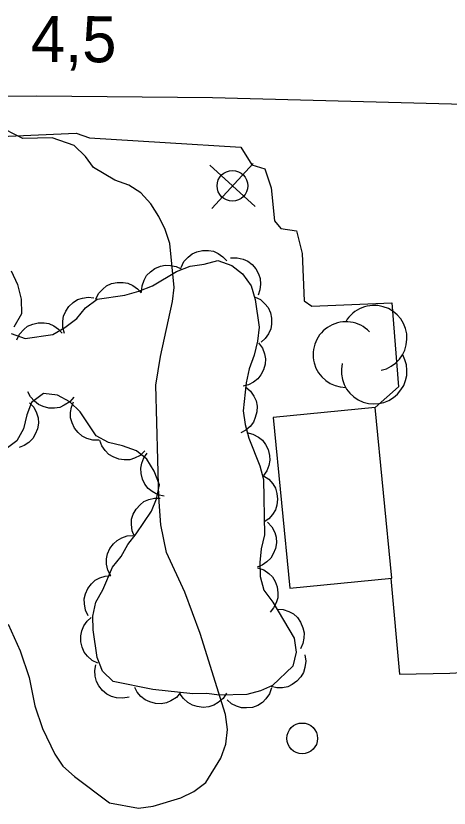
# Model space of a CAD drawing. Extents: x 336540 to 340074, y 5572036 to 5573747.
# Drawn here: x 338951 to 338979.2, y 5572808.9 to 5572860.4 of the extents above; entities that cross this region are included whole.
import ezdxf

# ---------------------------------------------------------------- set-up
doc = ezdxf.new("R2010")
doc.units = 0
for name, color, linetype in [('Niveau 19', 7, 'Continuous'), ('Niveau 2', 7, 'Continuous'), ('Niveau 21', 7, 'Continuous'), ('Niveau 3', 7, 'Continuous'), ('Niveau 31', 7, 'Continuous'), ('Niveau 36', 7, 'Continuous'), ('Niveau 44', 7, 'Continuous')]:
    doc.layers.add(name, color=color, linetype=linetype)

msp = doc.modelspace()

# ---------------------------------------------------------------- linework, layer by layer
at = {"layer": 'Niveau 19'}
for points in [[(338966.39, 5572850.76), (338967.25, 5572850.49), (338967.66, 5572849.26), (338967.87, 5572847.11), (338968.28, 5572846.61), (338969.3, 5572846.46), (338969.67, 5572844.99), (338969.79, 5572841.89), (338970.3, 5572841.56), (338975.5, 5572841.77), (338975.94, 5572836.3), (338974.42, 5572834.96)], [(338975.44, 5572823.83), (338976, 5572817.61), (338979.28, 5572817.67), (338982.38, 5572817.84), (338982.38, 5572824.39), (338983.23, 5572824.52)]]:
    msp.add_lwpolyline(points, dxfattribs=at)
at = {"layer": 'Niveau 2'}
for points in [[(338954.82, 5572852.02), (338953.4, 5572852.5), (338951.48, 5572852.46), (338949.76, 5572853.34)], [(338960.34, 5572847.38), (338959.81, 5572848.21), (338959.18, 5572848.94), (338958.38, 5572849.43), (338957.47, 5572849.75), (338956.09, 5572850.57), (338955.57, 5572851.3), (338954.82, 5572852.02)], [(338950.54, 5572820.86), (338951.31, 5572819.12), (338951.9, 5572817.38), (338952.28, 5572815.53), (338952.76, 5572814.07), (338953.58, 5572812.39), (338954.1, 5572811.61), (338954.85, 5572810.94), (338957.14, 5572809.23), (338959.01, 5572808.88), (338959.97, 5572809.01), (338961.77, 5572809.55), (338962.61, 5572809.96), (338963.39, 5572810.54), (338964.38, 5572812.14), (338964.7, 5572813.05), (338964.8, 5572814.01), (338964.67, 5572814.97), (338963.04, 5572820.25), (338962.03, 5572822.94), (338960.85, 5572825.52), (338960.48, 5572827.32), (338960.33, 5572829.12), (338960.14, 5572836.41), (338960.45, 5572838.28), (338961.23, 5572841.85), (338961.33, 5572842.76), (338961.05, 5572845.64), (338960.75, 5572846.54), (338960.34, 5572847.38)], [(338950.73, 5572843.86), (338951.15, 5572842.96), (338951.39, 5572842.01), (338951.41, 5572841.05), (338950.91, 5572840.19)]]:
    msp.add_lwpolyline(points, dxfattribs=at)
at = {"layer": 'Niveau 21'}
for points in [[(338988.4, 5572854.47), (338963.83, 5572855.11), (338952.41, 5572855.23), (338946.6, 5572855.17), (338942.93, 5572855.04), (338938.3, 5572854.84), (338932.88, 5572854.45), (338924.54, 5572853.49), (338917.83, 5572852.51), (338912.03, 5572851.44), (338903.81, 5572849.42), (338892.9, 5572846.12), (338885.94, 5572843.84), (338879.26, 5572841.46), (338866.73, 5572836.84), (338851.91, 5572830.8), (338829.46, 5572821.13)], [(338903.64, 5572845.84), (338909.53, 5572846.94), (338912.49, 5572848), (338916.34, 5572849.95), (338928.62, 5572851.67), (338931.14, 5572851.94), (338940.08, 5572852.51), (338942.95, 5572852.8), (338949.39, 5572852.91), (338950.06, 5572852.6), (338954.97, 5572852.82), (338955.82, 5572852.51), (338965.68, 5572851.91), (338966.39, 5572850.76)]]:
    msp.add_lwpolyline(points, dxfattribs=at)
at = {"layer": 'Niveau 31'}
msp.add_lwpolyline([(338967.78, 5572834.31), (338968.87, 5572823.19), (338975.51, 5572823.84), (338974.42, 5572834.96), (338967.78, 5572834.31)], dxfattribs=at)
at = {"layer": 'Niveau 36'}
for p, q in [((338966.6, 5572848.03), (338963.65, 5572850.72)), ((338963.78, 5572847.9), (338966.47, 5572850.85))]:
    msp.add_line(p, q, dxfattribs=at)
for centre in [(338965.133, 5572849.385), (338969.671, 5572813.422)]:
    msp.add_circle(centre, 1, dxfattribs=at)
at = {"layer": 'Niveau 44'}
for points in [[(338961.79, 5572844.07), (338961.97, 5572844.45), (338962.25, 5572844.75), (338962.5, 5572844.96), (338962.82, 5572845.1), (338963.18, 5572845.18), (338963.57, 5572845.17), (338963.89, 5572845.13), (338964.21, 5572844.98), (338964.51, 5572844.77), (338964.76, 5572844.5)], [(338950.74, 5572839.77), (338951.64, 5572839.44), (338953.44, 5572839.7), (338954.23, 5572840.17), (338955, 5572840.75), (338955.56, 5572841.44), (338956.33, 5572842.01), (338958.13, 5572842.27), (338959.03, 5572842.52), (338959.93, 5572842.87), (338961.49, 5572843.8), (338962.39, 5572844.16), (338963.29, 5572844.29), (338964.18, 5572844.53), (338965.09, 5572844.21), (338965.78, 5572843.66), (338966.36, 5572842.88), (338966.6, 5572841.98), (338966.86, 5572840.18), (338966.76, 5572839.28), (338966.55, 5572838.37), (338966.23, 5572837.47), (338966.02, 5572836.56), (338965.83, 5572834.75), (338965.96, 5572833.85), (338966.2, 5572832.96), (338966.91, 5572831.17)], [(338965.01, 5572844.69), (338965.43, 5572844.71), (338965.82, 5572844.61), (338966.13, 5572844.49), (338966.41, 5572844.27), (338966.65, 5572843.99), (338966.82, 5572843.65), (338966.94, 5572843.35), (338966.96, 5572842.99), (338966.92, 5572842.62), (338966.8, 5572842.28)], [(338959.22, 5572842.45), (338959.25, 5572842.87), (338959.39, 5572843.25), (338959.54, 5572843.54), (338959.79, 5572843.79), (338960.09, 5572844.01), (338960.44, 5572844.15), (338960.76, 5572844.23), (338961.11, 5572844.21), (338961.47, 5572844.14), (338961.8, 5572843.98)], [(338956.23, 5572842), (338956.41, 5572842.37), (338956.69, 5572842.67), (338956.94, 5572842.88), (338957.26, 5572843.02), (338957.62, 5572843.1), (338958.01, 5572843.09), (338958.33, 5572843.05), (338958.65, 5572842.9), (338958.95, 5572842.69), (338959.2, 5572842.42)], [(338954.21, 5572839.77), (338954.09, 5572840.17), (338954.09, 5572840.58), (338954.13, 5572840.91), (338954.28, 5572841.23), (338954.48, 5572841.53), (338954.77, 5572841.79), (338955.04, 5572841.98), (338955.37, 5572842.08), (338955.74, 5572842.13), (338956.1, 5572842.1)], [(338966.57, 5572842.17), (338966.95, 5572841.99), (338967.25, 5572841.71), (338967.46, 5572841.46), (338967.6, 5572841.13), (338967.68, 5572840.77), (338967.67, 5572840.39), (338967.63, 5572840.07), (338967.48, 5572839.75), (338967.27, 5572839.44), (338967, 5572839.2)], [(338951.09, 5572839.36), (338951.27, 5572839.74), (338951.55, 5572840.03), (338951.8, 5572840.25), (338952.13, 5572840.38), (338952.49, 5572840.47), (338952.87, 5572840.46), (338953.19, 5572840.42), (338953.51, 5572840.27), (338953.82, 5572840.06), (338954.06, 5572839.79)], [(338966.83, 5572839.17), (338967.08, 5572838.83), (338967.22, 5572838.45), (338967.28, 5572838.13), (338967.26, 5572837.78), (338967.16, 5572837.42), (338966.98, 5572837.08), (338966.79, 5572836.82), (338966.51, 5572836.6), (338966.18, 5572836.43), (338965.83, 5572836.34)], [(338965.99, 5572836.3), (338966.31, 5572836.03), (338966.53, 5572835.69), (338966.68, 5572835.39), (338966.73, 5572835.04), (338966.72, 5572834.67), (338966.62, 5572834.3), (338966.5, 5572834), (338966.28, 5572833.73), (338966, 5572833.48), (338965.68, 5572833.31)], [(338966.91, 5572831.17), (338967.15, 5572830.27), (338967.22, 5572826.66), (338967.01, 5572825.76), (338966.92, 5572824.86), (338966.93, 5572823.95), (338967.18, 5572823.06), (338967.75, 5572822.28), (338969.15, 5572819.94), (338969.28, 5572819.04), (338969.07, 5572818.13), (338967.74, 5572816.87), (338966.96, 5572816.52), (338966.06, 5572816.27), (338964.26, 5572816.24), (338963.46, 5572816.34), (338962.56, 5572816.32), (338959.96, 5572816.61), (338957.36, 5572817.12), (338956.67, 5572817.79), (338956.32, 5572818.68), (338956.06, 5572820.48), (338956.04, 5572821.38), (338956.25, 5572822.29), (338956.69, 5572823.08), (338957.33, 5572824.56), (338957.89, 5572825.25), (338958.32, 5572826.04), (338958.87, 5572826.73), (338959.86, 5572828.22), (338960.18, 5572829.01), (338960.39, 5572829.92), (338960.04, 5572830.81), (338959.57, 5572831.59), (338958.89, 5572832.14), (338957.98, 5572832.46), (338957.07, 5572832.67), (338956.27, 5572833.11), (338955.23, 5572834.67), (338954.54, 5572835.33), (338953.74, 5572835.76), (338952.84, 5572835.86), (338952.06, 5572835.28), (338951.74, 5572834.49), (338951.53, 5572833.58), (338951.09, 5572832.78), (338950.31, 5572832.2)], [(338954.81, 5572835.64), (338954.54, 5572835.32), (338954.19, 5572835.1), (338953.89, 5572834.96), (338953.55, 5572834.91), (338953.18, 5572834.92), (338952.81, 5572835.03), (338952.51, 5572835.15), (338952.24, 5572835.37), (338951.99, 5572835.65), (338951.82, 5572835.97)], [(338951.92, 5572835.27), (338952.21, 5572834.97), (338952.38, 5572834.6), (338952.49, 5572834.29), (338952.5, 5572833.94), (338952.45, 5572833.57), (338952.3, 5572833.22), (338952.14, 5572832.93), (338951.89, 5572832.69), (338951.58, 5572832.48), (338951.25, 5572832.35)], [(338956.46, 5572832.83), (338956.04, 5572832.83), (338955.65, 5572832.95), (338955.35, 5572833.09), (338955.09, 5572833.33), (338954.86, 5572833.62), (338954.7, 5572833.97), (338954.6, 5572834.28), (338954.6, 5572834.63), (338954.66, 5572834.99), (338954.79, 5572835.33)], [(338966.06, 5572833.32), (338966.46, 5572833.23), (338966.82, 5572833.03), (338967.08, 5572832.83), (338967.29, 5572832.55), (338967.46, 5572832.22), (338967.54, 5572831.84), (338967.57, 5572831.52), (338967.5, 5572831.18), (338967.37, 5572830.83), (338967.16, 5572830.53)], [(338959.43, 5572832.13), (338959.12, 5572831.84), (338958.76, 5572831.66), (338958.45, 5572831.56), (338958.09, 5572831.55), (338957.73, 5572831.6), (338957.37, 5572831.75), (338957.09, 5572831.9), (338956.85, 5572832.16), (338956.64, 5572832.46), (338956.51, 5572832.8)], [(338960.68, 5572829.19), (338960.27, 5572829.28), (338959.91, 5572829.48), (338959.65, 5572829.68), (338959.44, 5572829.97), (338959.28, 5572830.3), (338959.2, 5572830.67), (338959.17, 5572831), (338959.24, 5572831.34), (338959.37, 5572831.69), (338959.58, 5572831.98)], [(338967.15, 5572830.52), (338967.5, 5572830.29), (338967.76, 5572829.98), (338967.94, 5572829.7), (338968.03, 5572829.36), (338968.07, 5572828.99), (338968.01, 5572828.61), (338967.93, 5572828.3), (338967.74, 5572828), (338967.5, 5572827.72), (338967.2, 5572827.52)], [(338958.76, 5572826.56), (338958.6, 5572826.94), (338958.56, 5572827.35), (338958.57, 5572827.68), (338958.68, 5572828.01), (338958.86, 5572828.34), (338959.12, 5572828.62), (338959.37, 5572828.83), (338959.7, 5572828.97), (338960.06, 5572829.05), (338960.42, 5572829.06)], [(338967.41, 5572827.49), (338967.7, 5572827.19), (338967.88, 5572826.82), (338967.98, 5572826.51), (338967.99, 5572826.16), (338967.94, 5572825.79), (338967.79, 5572825.44), (338967.63, 5572825.15), (338967.38, 5572824.91), (338967.07, 5572824.7), (338966.73, 5572824.57)], [(338957.21, 5572824), (338957.02, 5572824.37), (338956.94, 5572824.77), (338956.93, 5572825.1), (338957.01, 5572825.44), (338957.16, 5572825.78), (338957.39, 5572826.08), (338957.62, 5572826.31), (338957.93, 5572826.48), (338958.28, 5572826.6), (338958.64, 5572826.63)], [(338966.77, 5572824.52), (338967.17, 5572824.39), (338967.5, 5572824.16), (338967.74, 5572823.93), (338967.92, 5572823.63), (338968.05, 5572823.28), (338968.09, 5572822.9), (338968.09, 5572822.57), (338967.98, 5572822.24), (338967.81, 5572821.91), (338967.58, 5572821.63)], [(338955.75, 5572821.4), (338955.57, 5572821.77), (338955.5, 5572822.17), (338955.48, 5572822.5), (338955.57, 5572822.84), (338955.72, 5572823.18), (338955.96, 5572823.48), (338956.19, 5572823.71), (338956.5, 5572823.87), (338956.85, 5572823.99), (338957.21, 5572824.02)], [(338968.01, 5572821.84), (338968.43, 5572821.82), (338968.81, 5572821.68), (338969.11, 5572821.52), (338969.36, 5572821.28), (338969.57, 5572820.98), (338969.71, 5572820.62), (338969.8, 5572820.3), (338969.78, 5572819.95), (338969.71, 5572819.59), (338969.55, 5572819.26)], [(338956.37, 5572818.32), (338956, 5572818.5), (338955.7, 5572818.78), (338955.49, 5572819.03), (338955.35, 5572819.35), (338955.27, 5572819.71), (338955.27, 5572820.1), (338955.32, 5572820.42), (338955.47, 5572820.74), (338955.68, 5572821.04), (338955.94, 5572821.29)], [(338969.84, 5572818.86), (338969.9, 5572818.44), (338969.85, 5572818.04), (338969.76, 5572817.72), (338969.58, 5572817.42), (338969.33, 5572817.15), (338969.02, 5572816.93), (338968.73, 5572816.78), (338968.38, 5572816.72), (338968.01, 5572816.72), (338967.66, 5572816.79)], [(338958.4, 5572816.11), (338957.99, 5572816.03), (338957.59, 5572816.06), (338957.26, 5572816.14), (338956.96, 5572816.31), (338956.67, 5572816.54), (338956.44, 5572816.85), (338956.28, 5572817.13), (338956.2, 5572817.48), (338956.18, 5572817.85), (338956.25, 5572818.2)], [(338961.75, 5572816.41), (338961.48, 5572816.09), (338961.13, 5572815.87), (338960.84, 5572815.73), (338960.49, 5572815.68), (338960.12, 5572815.69), (338959.75, 5572815.8), (338959.45, 5572815.92), (338959.18, 5572816.14), (338958.93, 5572816.42), (338958.77, 5572816.74)], [(338967.68, 5572816.72), (338967.54, 5572816.32), (338967.31, 5572815.99), (338967.08, 5572815.75), (338966.78, 5572815.57), (338966.43, 5572815.44), (338966.05, 5572815.4), (338965.72, 5572815.4), (338965.39, 5572815.51), (338965.06, 5572815.68), (338964.78, 5572815.92)], [(338964.74, 5572816.37), (338964.52, 5572816.02), (338964.21, 5572815.75), (338963.93, 5572815.58), (338963.59, 5572815.48), (338963.22, 5572815.44), (338962.84, 5572815.49), (338962.53, 5572815.58), (338962.23, 5572815.76), (338961.95, 5572816.01), (338961.74, 5572816.3)]]:
    msp.add_lwpolyline(points, dxfattribs=at)
for centre, start, end in [((338974.353, 5572839.467), 282.2692, 149.7263), ((338972.515, 5572838.399), 44.1154, 269.804), ((338974.353, 5572837.33), 166.9369, 29.6212)]:
    msp.add_arc(centre, 2.137, start, end, dxfattribs=at)

# ---------------------------------------------------------------- texts
at = {"layer": 'Niveau 3'}
msp.add_text('4,5    ', height=2.9999, rotation=359.5694, dxfattribs=at).set_placement((338952, 5572857.46))

doc.saveas('drawing.dxf')
